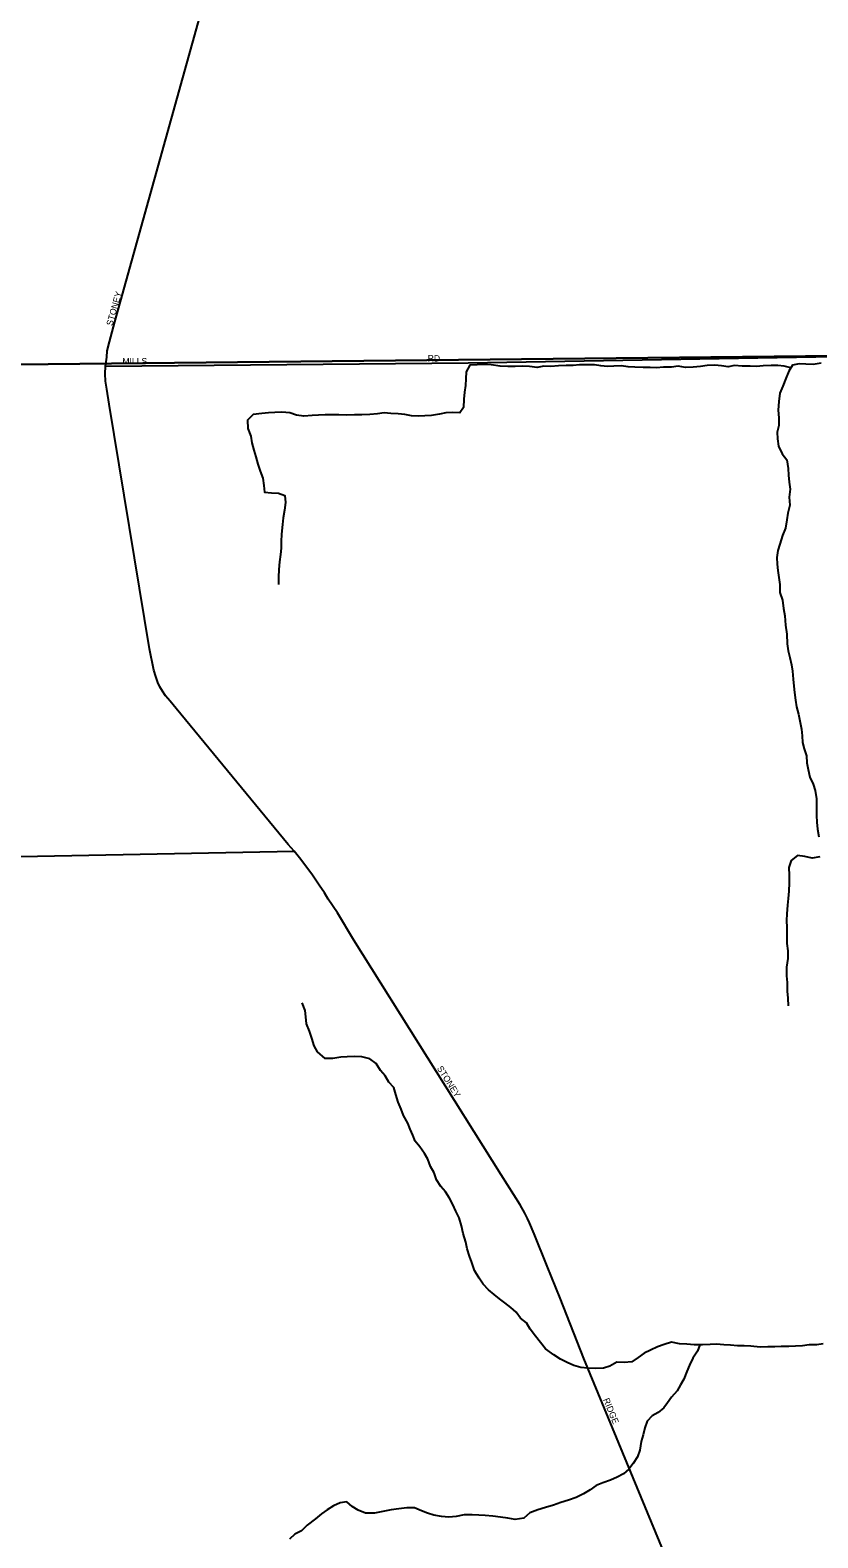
# Model space of a CAD drawing. Extents: x 1857828 to 2277390, y 930619 to 1324581.
# Drawn here: x 2093536 to 2099690, y 1236601 to 1248380 of the extents above; entities that cross this region are included whole.
import ezdxf

# ---------------------------------------------------------------- set-up
doc = ezdxf.new("R2010")
doc.units = 0
for name, color, linetype in [('GM_X_City_Street', 7, 'Continuous'), ('GM_X_City_Street_Text', 7, 'Continuous'), ('GM_X_Corporation', 7, 'Continuous'), ('GM_X_Minor_River', 7, 'Continuous')]:
    doc.layers.add(name, color=color, linetype=linetype)

msp = doc.modelspace()

# ---------------------------------------------------------------- linework, layer by layer
at = {"layer": 'GM_X_City_Street'}
for points in [[(2094126, 1245754), (2094134, 1245825), (2094139, 1245875), (2094157, 1245945), (2094197, 1246102), (2095291, 1250028)], [(2094126, 1245754), (2096959, 1245782), (2100580, 1245842)], [(2098502, 1236452), (2097861, 1238003), (2097678, 1238473), (2097576, 1238724), (2097473, 1238976), (2097436, 1239061), (2097422, 1239097), (2097401, 1239137), (2097363, 1239203), (2097217, 1239437), (2096065, 1241270), (2095936, 1241483), (2095865, 1241591), (2095835, 1241641), (2095794, 1241701), (2095736, 1241785), (2095640, 1241913), (2095598, 1241965), (2095552, 1242019), (2094677, 1243081), (2094630, 1243137), (2094594, 1243179), (2094569, 1243215), (2094549, 1243249), (2094533, 1243283), (2094517, 1243329), (2094502, 1243381), (2094469, 1243547), (2094153, 1245459), (2094135, 1245576), (2094124, 1245638), (2094122, 1245694), (2094126, 1245754)], [(2092372, 1241902), (2092389, 1241902), (2095598, 1241965)]]:
    msp.add_lwpolyline(points, dxfattribs=at)
at = {"layer": 'GM_X_Corporation'}
for points in [[(2087103, 1267527), (2100292, 1267571), (2105566, 1267515), (2113972, 1267511), (2113971, 1267404), (2113930, 1250070), (2113906, 1245909), (2107567, 1245843), (2100580, 1245842), (2087019, 1245699)], [(2113906, 1245909), (2113891, 1243217), (2113849, 1234218), (2113829, 1229946), (2113745, 1221267), (2112015, 1221289), (2108463, 1221312), (2108436, 1221319), (2108389, 1221316), (2108204, 1221319), (2095839, 1221295), (2094009, 1221306), (2090317, 1221330), (2090283, 1221330), (2090250, 1221330), (2087937, 1221318), (2086892, 1221273), (2087019, 1245699), (2100580, 1245842), (2107567, 1245843)]]:
    msp.add_lwpolyline(points, close=True, dxfattribs=at)
at = {"layer": 'GM_X_Minor_River'}
for points in [[(2099479, 1245741), (2099427, 1245755), (2099377, 1245760), (2099324, 1245760), (2099262, 1245757), (2099210, 1245752), (2099160, 1245754), (2099099, 1245755), (2099039, 1245760), (2098989, 1245750), (2098937, 1245757), (2098884, 1245763), (2098826, 1245760), (2098774, 1245753), (2098716, 1245747), (2098655, 1245744), (2098599, 1245754), (2098547, 1245747), (2098485, 1245746), (2098430, 1245742), (2098380, 1245743), (2098326, 1245744), (2098260, 1245748), (2098207, 1245749), (2098153, 1245757), (2098097, 1245756), (2098047, 1245753), (2097994, 1245757), (2097944, 1245766), (2097892, 1245764), (2097829, 1245765), (2097779, 1245761), (2097723, 1245760), (2097663, 1245757), (2097605, 1245751), (2097548, 1245754), (2097496, 1245743), (2097438, 1245751), (2097384, 1245754), (2097325, 1245753), (2097267, 1245753), (2097207, 1245754), (2097138, 1245765), (2097080, 1245767), (2097028, 1245764), (2096972, 1245762), (2096942, 1245711), (2096941, 1245655), (2096937, 1245604), (2096930, 1245552), (2096923, 1245498), (2096921, 1245431), (2096894, 1245389), (2096835, 1245394), (2096783, 1245390), (2096733, 1245379), (2096671, 1245370), (2096619, 1245366), (2096568, 1245363), (2096516, 1245367), (2096462, 1245378), (2096412, 1245382), (2096355, 1245385), (2096303, 1245390), (2096249, 1245382), (2096189, 1245377), (2096128, 1245374), (2096070, 1245374), (2096008, 1245373), (2095948, 1245374), (2095895, 1245374), (2095841, 1245375), (2095789, 1245373), (2095739, 1245370), (2095674, 1245365), (2095618, 1245373), (2095566, 1245390), (2095503, 1245396), (2095447, 1245393), (2095397, 1245390), (2095345, 1245384), (2095278, 1245377), (2095235, 1245332), (2095236, 1245268), (2095260, 1245208), (2095267, 1245156), (2095284, 1245098), (2095298, 1245046), (2095315, 1244990), (2095332, 1244935), (2095353, 1244881), (2095361, 1244823), (2095368, 1244771), (2095422, 1244764), (2095475, 1244762), (2095525, 1244745), (2095530, 1244690), (2095522, 1244630), (2095513, 1244570), (2095508, 1244517), (2095501, 1244441)], [(2099716, 1245778), (2099652, 1245769), (2099597, 1245771), (2099543, 1245774), (2099493, 1245763), (2099462, 1245715), (2099440, 1245658), (2099415, 1245598), (2099393, 1245543), (2099386, 1245479), (2099379, 1245412), (2099386, 1245350), (2099386, 1245292), (2099371, 1245239), (2099375, 1245187), (2099382, 1245131), (2099411, 1245071), (2099448, 1245023), (2099459, 1244955), (2099461, 1244903), (2099466, 1244849), (2099473, 1244794), (2099467, 1244730), (2099470, 1244670), (2099455, 1244605), (2099447, 1244555), (2099436, 1244490), (2099413, 1244432), (2099393, 1244365), (2099376, 1244315), (2099370, 1244261), (2099371, 1244208), (2099378, 1244158), (2099384, 1244104), (2099393, 1244050), (2099394, 1243986), (2099413, 1243927), (2099422, 1243861), (2099432, 1243803), (2099437, 1243731), (2099448, 1243661), (2099449, 1243586), (2099458, 1243532), (2099470, 1243480), (2099483, 1243422), (2099492, 1243372), (2099498, 1243309), (2099503, 1243255), (2099508, 1243205), (2099514, 1243145), (2099523, 1243093), (2099538, 1243036), (2099551, 1242972), (2099561, 1242918), (2099566, 1242868), (2099571, 1242814), (2099583, 1242764), (2099602, 1242710), (2099603, 1242657), (2099615, 1242603), (2099628, 1242543), (2099653, 1242489), (2099668, 1242439), (2099680, 1242375), (2099679, 1242308), (2099680, 1242244), (2099683, 1242192), (2099687, 1242138), (2099698, 1242077)], [(2095501, 1244441), (2095497, 1244385), (2095498, 1244334), (2095492, 1244284), (2095485, 1244226), (2095478, 1244167), (2095475, 1244107), (2095475, 1244049)], [(2099706, 1241921), (2099646, 1241912), (2099589, 1241924), (2099531, 1241931), (2099481, 1241894), (2099462, 1241838), (2099465, 1241777), (2099467, 1241719), (2099462, 1241653), (2099459, 1241596), (2099453, 1241544), (2099448, 1241476), (2099445, 1241423), (2099447, 1241369), (2099448, 1241305), (2099447, 1241245), (2099454, 1241188), (2099454, 1241126), (2099445, 1241060), (2099446, 1240991), (2099451, 1240939), (2099449, 1240873)], [(2096486, 1239841), (2096453, 1239901), (2096435, 1239949), (2096412, 1240005), (2096393, 1240065), (2096376, 1240119), (2096338, 1240161), (2096309, 1240211), (2096272, 1240253), (2096239, 1240307), (2096191, 1240344), (2096128, 1240358), (2096072, 1240361), (2096014, 1240360), (2095964, 1240356), (2095901, 1240345), (2095841, 1240346), (2095782, 1240398), (2095754, 1240446), (2095737, 1240504), (2095718, 1240560), (2095695, 1240618), (2095689, 1240672), (2095684, 1240722), (2095661, 1240781)], [(2099449, 1240873), (2099454, 1240817), (2099457, 1240758)], [(2099732, 1238116), (2099681, 1238110), (2099621, 1238109), (2099569, 1238100), (2099515, 1238098), (2099463, 1238095), (2099404, 1238095), (2099354, 1238094), (2099298, 1238093), (2099240, 1238091), (2099165, 1238098), (2099115, 1238101), (2099061, 1238101), (2099008, 1238106), (2098956, 1238108), (2098898, 1238113), (2098848, 1238111), (2098789, 1238108), (2098723, 1238109), (2098665, 1238115), (2098608, 1238116), (2098546, 1238129), (2098488, 1238111), (2098436, 1238094), (2098382, 1238067), (2098332, 1238045), (2098286, 1238010), (2098236, 1237977), (2098176, 1237972), (2098120, 1237974), (2098066, 1237943), (2098016, 1237926), (2097950, 1237924), (2097893, 1237927), (2097837, 1237933), (2097783, 1237948), (2097732, 1237972), (2097680, 1237997), (2097627, 1238031), (2097562, 1238078), (2097523, 1238126), (2097483, 1238178), (2097442, 1238232), (2097415, 1238280), (2097368, 1238317), (2097332, 1238363), (2097291, 1238401), (2097244, 1238438), (2097204, 1238468), (2097161, 1238502), (2097117, 1238540), (2097076, 1238583), (2097045, 1238631), (2097008, 1238691), (2096987, 1238751), (2096969, 1238801), (2096950, 1238859), (2096939, 1238911), (2096920, 1238980), (2096906, 1239040), (2096887, 1239100), (2096862, 1239154), (2096839, 1239206), (2096813, 1239254), (2096780, 1239304), (2096745, 1239347), (2096710, 1239399), (2096692, 1239453), (2096665, 1239501), (2096642, 1239559), (2096618, 1239603), (2096581, 1239655), (2096544, 1239699), (2096525, 1239747), (2096505, 1239793), (2096486, 1239841)], [(2098768, 1238108), (2098750, 1238059), (2098714, 1238005), (2098687, 1237950), (2098665, 1237902), (2098642, 1237841), (2098618, 1237796), (2098591, 1237750), (2098547, 1237701), (2098515, 1237657), (2098486, 1237616), (2098442, 1237581), (2098396, 1237555), (2098356, 1237512), (2098337, 1237460), (2098324, 1237407), (2098310, 1237355), (2098299, 1237286), (2098281, 1237234), (2098246, 1237181), (2098212, 1237139), (2098171, 1237102), (2098123, 1237075), (2098069, 1237051), (2098009, 1237032), (2097959, 1237009), (2097911, 1236975), (2097859, 1236946), (2097803, 1236917), (2097741, 1236896), (2097683, 1236878), (2097625, 1236857), (2097563, 1236838), (2097503, 1236819), (2097439, 1236797), (2097393, 1236756), (2097325, 1236745), (2097269, 1236754), (2097210, 1236764), (2097150, 1236771), (2097092, 1236775), (2097041, 1236778), (2096989, 1236781), (2096927, 1236781), (2096865, 1236768), (2096808, 1236763), (2096750, 1236767), (2096690, 1236778), (2096641, 1236794), (2096593, 1236811), (2096540, 1236835), (2096478, 1236836), (2096416, 1236829), (2096356, 1236819), (2096291, 1236808), (2096225, 1236793), (2096157, 1236794), (2096098, 1236818), (2096052, 1236845), (2096009, 1236883), (2095959, 1236875), (2095907, 1236852), (2095857, 1236819), (2095812, 1236789), (2095766, 1236750), (2095700, 1236701), (2095656, 1236656), (2095604, 1236629), (2095563, 1236591)]]:
    msp.add_lwpolyline(points, dxfattribs=at)

# ---------------------------------------------------------------- texts
at = {"layer": 'GM_X_City_Street_Text'}
for s, rotation, p in [('STONEY', 74.1947, (2094178, 1246066)), ('RD', 0, (2096642, 1245791)), ('MILLS', 0, (2094257, 1245769)), ('STONEY', 302.2295, (2096712, 1240269)), ('RIDGE', 292.3088, (2098011, 1237681))]:
    msp.add_text(s, height=50, rotation=rotation, dxfattribs=at).set_placement(p)

doc.saveas('drawing.dxf')
